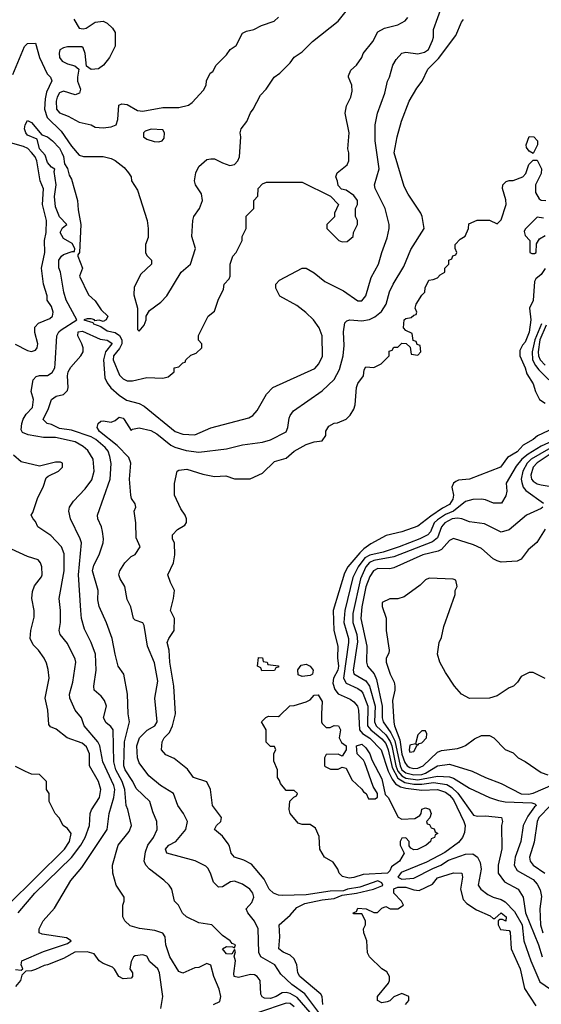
# Model space of a CAD drawing. Header units: inches. Extents: x 2348341 to 2479810, y 460419 to 613669.
# Tile 392 of 656: x 2374451 to 2377071, y 581511 to 586459. Entities that reach past the tile are written whole.
import ezdxf

# ---------------------------------------------------------------- set-up
doc = ezdxf.new("R2010")
doc.units = ezdxf.units.IN
doc.header["$MEASUREMENT"] = 0
doc.layers.add('C3578', color=7, linetype='Continuous')

msp = doc.modelspace()

# ---------------------------------------------------------------- linework, layer by layer
at = {"layer": 'C3578', "color": 2}
for points, elevation in [([(2374415.6, 586184.4), (2374474.8, 586325.2), (2374490, 586338.8), (2374530, 586342), (2374550.4, 586270), (2374587.9, 586187.9), (2374604.7, 586170), (2374612, 586152), (2374585.2, 586094.8), (2374578.3, 586061.7), (2374575.2, 586010), (2374588.3, 585968.3), (2374658.6, 585898.6), (2374710, 585823.8), (2374750, 585778), (2374771.1, 585771.1), (2374870, 585771.3), (2374910, 585761), (2374930, 585751), (2374975.9, 585715.9), (2374998, 585690), (2375011.3, 585670), (2375012, 585650), (2375042.8, 585602.8), (2375090.8, 585450), (2375096, 585410), (2375096, 585364), (2375082, 585330), (2375082, 585290), (2375090, 585274), (2375112, 585250), (2375112, 585230), (2375059.6, 585180.4), (2375025.4, 585114.6), (2375023.6, 585076.4), (2375042, 585010), (2375042, 584902), (2375050, 584894), (2375075.3, 584924.7), (2375086, 584950), (2375086, 584970), (2375102, 584998), (2375160.2, 585039.8), (2375190, 585071.3), (2375262, 585190), (2375308.7, 585230), (2375333.2, 585310), (2375315.3, 585370), (2375321.2, 585450), (2375325.2, 585470), (2375354, 585510), (2375369.2, 585550), (2375364.7, 585584.7), (2375333.2, 585630), (2375329.4, 585650), (2375335.1, 585690), (2375350, 585721), (2375390, 585756), (2375410, 585760.7), (2375430, 585760.7), (2375470, 585739.1), (2375506.4, 585726.4), (2375530, 585730.7), (2375546.6, 585750), (2375554.5, 585770), (2375562, 585870), (2375559, 585890), (2375564, 585910), (2375592.1, 585947.9), (2375609.5, 585990.5), (2375624, 586010), (2375660.2, 586079.8), (2375688.7, 586110), (2375729.3, 586170.7), (2375758, 586190), (2375810, 586242), (2375829.3, 586270.7), (2375870, 586298), (2375922, 586350), (2376050, 586451.3), (2376098, 586510)], 94), ([(2375909.1, 581469.1), (2375845, 581545), (2375810, 581564.8), (2375790, 581569.8), (2375770, 581568.3), (2375739.1, 581550), (2375710, 581540.4), (2375681.1, 581541.1), (2375668.2, 581548.2), (2375662, 581562), (2375658, 581630), (2375644, 581650), (2375630, 581659.3), (2375610, 581660.9), (2375550, 581646), (2375528.7, 581650), (2375525.6, 581665.6), (2375535.1, 581730), (2375527.3, 581752.7), (2375535.3, 581775.3), (2375530, 581786), (2375516.9, 581763.1), (2375490, 581764.5), (2375469.6, 581790), (2375490, 581802), (2375519.8, 581799.8), (2375530, 581794), (2375534, 581810), (2375517.2, 581817.2), (2375508.7, 581830), (2375470, 581856), (2375415.3, 581910), (2375350, 581921.2), (2375288, 581950), (2375269.1, 581969.1), (2375248.9, 582008.9), (2375228.7, 582030), (2375215.3, 582090), (2375202, 582110), (2375175.5, 582135.5), (2375102, 582190), (2375084, 582210), (2375076, 582230), (2375082.5, 582277.5), (2375095.1, 582310), (2375122.7, 582350), (2375141.2, 582390), (2375139.3, 582430), (2375118.9, 582478.9), (2375104.5, 582530), (2375035.4, 582595.4), (2375019.7, 582630), (2374979.7, 582690), (2374974, 582710), (2374977.3, 582830), (2375002, 582930), (2374996, 582970), (2374992.3, 583070), (2374974, 583170), (2374946, 583210), (2374929.5, 583270), (2374915.1, 583350), (2374887.3, 583427.3), (2374849.5, 583510), (2374843.3, 583543.3), (2374844.2, 583590), (2374816.9, 583690), (2374822.3, 583717.7), (2374849.4, 583770), (2374869.4, 583830), (2374872.3, 583850), (2374866.8, 583886.8), (2374861.2, 583910), (2374842.7, 583950), (2374841.2, 583970), (2374904.5, 584150), (2374909.5, 584229.5), (2374904.1, 584264.1), (2374894.5, 584290), (2374880.7, 584310), (2374833.3, 584350), (2374810, 584363.5), (2374710, 584396.9), (2374650, 584405.1), (2374610, 584424.5), (2374588, 584430), (2374569.2, 584450), (2374595.1, 584504.9), (2374610, 584550.7), (2374633.1, 584566.9), (2374670, 584576.4), (2374690, 584596), (2374694, 584610), (2374691, 584670), (2374694.3, 584690), (2374706.7, 584713.3), (2374757.2, 584770), (2374769.2, 584790), (2374769.2, 584810), (2374762.7, 584830), (2374742, 584870), (2374744.5, 584890), (2374766.2, 584893.8), (2374854.3, 584854.3), (2374890, 584848.2), (2374912.9, 584832.9), (2374914, 584830), (2374881.1, 584790), (2374871.3, 584750), (2374878.7, 584658.7), (2374890, 584633.4), (2374909.2, 584609.2), (2374950, 584572.7), (2374987.8, 584547.8), (2375050, 584530.5), (2375076.5, 584516.5), (2375230.8, 584390), (2375270, 584376.4), (2375330, 584373.4), (2375410, 584407.7), (2375602.5, 584457.5), (2375621.2, 584470), (2375644.1, 584495.9), (2375690, 584578), (2375722, 584610), (2375933.8, 584706.2), (2375954, 584730), (2375971.9, 584768.1), (2375969.3, 584870), (2375955.1, 584910), (2375926, 584950), (2375887.5, 584987.5), (2375842.5, 585022.5), (2375758, 585070), (2375738, 585110), (2375738, 585130), (2375755.3, 585150), (2375870, 585211.3), (2375890, 585211), (2375930, 585186.8), (2375984.1, 585144.1), (2376076.7, 585096.7), (2376150, 585046.8), (2376170, 585046), (2376190, 585072), (2376216.6, 585163.4), (2376252.3, 585230), (2376269.4, 585290), (2376297.5, 585362.5), (2376306.6, 585410), (2376306, 585430), (2376286, 585510), (2376237.2, 585610), (2376233.2, 585630), (2376256, 585710), (2376237.2, 585850), (2376237.2, 585930), (2376248.9, 585988.9), (2376285.2, 586090), (2376299, 586150), (2376309.1, 586170.9), (2376325.2, 586230), (2376341.5, 586258.5), (2376370, 586291), (2376390, 586296), (2376450, 586287.3), (2376484.1, 586295.9), (2376504, 586310), (2376524.7, 586355.3), (2376529.3, 586370.7), (2376529.7, 586409.7), (2376573.2, 586530)], 86), ([(2375424, 581510), (2375455.3, 581524.7), (2375461.2, 581550), (2375452.7, 581587.3), (2375426, 581650), (2375410, 581708), (2375390, 581715.3), (2375350, 581695.3), (2375330, 581694), (2375270, 581668), (2375250, 581675.3), (2375204.5, 581750), (2375185.2, 581810), (2375180.9, 581850), (2375170, 581869), (2375130, 581881.6), (2375052.1, 581892.1), (2375005.6, 581905.6), (2374978, 581930), (2374968, 581950), (2374968.7, 582010), (2374975.3, 582030), (2374975.3, 582050), (2374935.3, 582110), (2374919, 582170), (2374917.2, 582210), (2374946, 582310), (2375000.1, 582379.9), (2375012.7, 582410), (2374994.5, 582490), (2374986, 582510), (2374978.5, 582590), (2374964.8, 582630), (2374934, 582690), (2374923.1, 582730), (2374919.5, 582890), (2374907.7, 582907.7), (2374884.9, 582924.9), (2374872.3, 582950), (2374886, 583010), (2374877, 583037), (2374860.1, 583060.1), (2374825.2, 583090), (2374823.7, 583110), (2374834.5, 583190), (2374831.8, 583270), (2374809.6, 583329.6), (2374776.6, 583396.6), (2374760.9, 583450), (2374757, 583490), (2374746, 583670), (2374760.9, 583830), (2374755.1, 583850), (2374705.2, 583950), (2374697.2, 583990), (2374701.2, 584010), (2374720.1, 584039.9), (2374779.1, 584100.9), (2374812.8, 584147.2), (2374825.1, 584190), (2374820.5, 584250), (2374793.6, 584293.6), (2374770, 584314.5), (2374730, 584338), (2374630, 584359.7), (2374570, 584359.7), (2374493.1, 584373.1), (2374464.8, 584384.8), (2374457.2, 584397.2), (2374460.5, 584430), (2374468.2, 584451.8), (2374483.8, 584476.2), (2374515.1, 584510), (2374519.3, 584550), (2374508, 584590), (2374518, 584650), (2374534, 584666), (2374549.5, 584670.5), (2374590, 584670.7), (2374614.2, 584685.8), (2374626.6, 584710), (2374629.5, 584730), (2374637, 584870), (2374647, 584890), (2374659.5, 584900.5), (2374738, 584950), (2374683.7, 585050), (2374672.7, 585090), (2374656, 585190), (2374647.2, 585212.8), (2374647.6, 585250), (2374661.2, 585270), (2374670, 585278.8), (2374714, 585294), (2374726, 585294), (2374728, 585310), (2374714.6, 585334.6), (2374670, 585359), (2374654, 585390), (2374666.3, 585413.7), (2374688, 585430), (2374650, 585469), (2374630, 585518), (2374626, 585570), (2374633.2, 585630), (2374623.1, 585696.9), (2374627.3, 585707.3), (2374610, 585718), (2374590, 585742), (2374578.4, 585778.4), (2374549.6, 585810), (2374538, 585858), (2374490, 585879), (2374481.2, 585890), (2374475.3, 585910), (2374478, 585930), (2374490, 585952), (2374510, 585942), (2374561, 585881), (2374590, 585870.7), (2374614.8, 585850), (2374650, 585814), (2374662.8, 585790), (2374670, 585772), (2374675.2, 585735.2), (2374690, 585711), (2374698.5, 585678.5), (2374710, 585658), (2374741.6, 585550), (2374743.5, 585503.5), (2374758, 585430), (2374750.8, 585290), (2374742, 585278), (2374742, 585270), (2374766, 585210), (2374751.3, 585170), (2374796.1, 585076.1), (2374830, 585046.8), (2374860.5, 585000.5), (2374893.4, 584970), (2374884.7, 584950), (2374870, 584942.7), (2374850, 584949), (2374826, 584946), (2374828, 584950), (2374810, 584956), (2374790, 584956), (2374772, 584950), (2374818, 584938), (2374822, 584930), (2374857.6, 584917.6), (2374890, 584895.5), (2374930, 584886.7), (2374952.5, 584872.5), (2374963.5, 584850), (2374963.5, 584830), (2374952.5, 584807.5), (2374921.7, 584770), (2374919.5, 584750), (2374952.8, 584672.8), (2374970, 584654.8), (2374990, 584644.9), (2375016.5, 584643.5), (2375090, 584661), (2375170, 584658), (2375196.4, 584663.6), (2375226, 584690), (2375226, 584710), (2375250, 584714), (2375270, 584734), (2375282, 584738), (2375286, 584750), (2375310, 584774), (2375336.4, 584783.6), (2375366, 584810), (2375366, 584830), (2375348.4, 584848.4), (2375348.4, 584871.6), (2375398, 584970), (2375430, 584994), (2375448, 585050), (2375474.6, 585105.4), (2375478, 585130), (2375503.1, 585156.9), (2375508.7, 585170), (2375508.7, 585230), (2375522, 585270), (2375538, 585290), (2375568, 585350), (2375568, 585370), (2375588, 585410), (2375588.4, 585471.6), (2375626, 585510), (2375626, 585550), (2375647.3, 585572.7), (2375648.4, 585611.6), (2375670, 585634), (2375690, 585642), (2375870, 585642), (2376011.6, 585571.6), (2376052, 585530), (2376032.7, 585487.3), (2376031.6, 585468.4), (2375994, 585430), (2375994, 585410), (2376054, 585350), (2376070, 585342), (2376095.3, 585344.7), (2376126, 585370), (2376128, 585390), (2376148, 585430), (2376148, 585450), (2376138, 585470), (2376138, 585510), (2376148, 585530), (2376148, 585550), (2376130, 585575.3), (2376090, 585602), (2376068, 585608), (2376050, 585626), (2376047.3, 585647.3), (2376038, 585670), (2376046, 585690), (2376095.3, 585730), (2376104, 585750), (2376104, 585790), (2376099, 585810), (2376105.2, 585890), (2376085.2, 585990), (2376092.9, 586027.1), (2376114, 586070), (2376120.2, 586099.8), (2376119, 586130), (2376102, 586170), (2376103.1, 586176.9), (2376114.6, 586205.4), (2376142, 586230), (2376168.7, 586270), (2376175.3, 586290), (2376225.2, 586350), (2376250, 586398), (2376282.9, 586417.1), (2376350, 586434), (2376386.8, 586453.2), (2376401.2, 586470)], 90), ([(2374722, 586462), (2374750, 586417.3), (2374770, 586413.4), (2374783.7, 586416.3), (2374830, 586446), (2374870, 586452), (2374890, 586442), (2374916.9, 586416.9), (2374930, 586394), (2374930, 586326), (2374902, 586270), (2374871.3, 586230), (2374847.1, 586212.9), (2374809.6, 586209.6), (2374785.6, 586225.6), (2374779.3, 586290), (2374770, 586318), (2374762, 586322), (2374690, 586322), (2374670, 586318), (2374653, 586307), (2374648.4, 586291.6), (2374650.4, 586270), (2374663.8, 586250), (2374690, 586237.4), (2374727.3, 586227.3), (2374747.7, 586210), (2374740.4, 586170), (2374741.6, 586150), (2374756.3, 586110), (2374750.5, 586089.5), (2374730, 586081.2), (2374670, 586100.5), (2374650, 586091.6), (2374638.4, 586070), (2374634.4, 586050), (2374635.5, 586010), (2374650, 585990.7), (2374694.9, 585974.9), (2374750, 585944), (2374810, 585930.8), (2374830, 585918.8), (2374870, 585916.3), (2374910, 585920.7), (2374935.3, 585930), (2374943.1, 585956.9), (2374949, 586030), (2374964.1, 586035.9), (2374990, 586033), (2375043, 586003), (2375070, 585998.8), (2375170, 586018), (2375250, 586018), (2375298, 586030), (2375316.5, 586043.5), (2375374.6, 586105.4), (2375388, 586130), (2375388.4, 586151.6), (2375408, 586190), (2375420.4, 586199.6), (2375438, 586230), (2375490, 586282), (2375508, 586310), (2375538, 586330), (2375569.1, 586390.9), (2375590, 586402), (2375626, 586410), (2375666, 586430), (2375728.9, 586451.1), (2375750, 586472)], 98), ([(2375952.8, 581470), (2375883.2, 581563.2), (2375817.6, 581610), (2375762.7, 581662.7), (2375732.3, 581710), (2375662.7, 581750), (2375652, 581772), (2375647.8, 581890), (2375630, 581929.3), (2375597.2, 581970), (2375589, 581990), (2375616.9, 582023.1), (2375627, 582050), (2375622, 582070), (2375606, 582090), (2375570, 582114.5), (2375530, 582129.3), (2375510, 582126), (2375470, 582101.2), (2375450, 582099), (2375424.1, 582124.1), (2375409, 582170), (2375396, 582196), (2375385.6, 582205.6), (2375332.1, 582232.1), (2375189.3, 582270), (2375183.7, 582290), (2375190, 582298.8), (2375199.3, 582310), (2375235.1, 582330), (2375286, 582390), (2375293.2, 582430), (2375273.2, 582470), (2375245.2, 582510), (2375222.7, 582570), (2375157.2, 582610), (2375098.9, 582658.9), (2375050, 582724), (2375042, 582750), (2375039.3, 582810), (2375052.7, 582850), (2375091.2, 582888.8), (2375129.6, 582910.4), (2375140.7, 582930), (2375129.3, 583050), (2375144.5, 583135.5), (2375127.7, 583227.7), (2375093.2, 583310), (2375075.5, 583415.5), (2375068.9, 583428.9), (2375030, 583442), (2375022, 583450), (2375009.1, 583509.1), (2374990, 583546), (2374979, 583610), (2374955.3, 583650), (2374949.2, 583670), (2374954, 583690), (2374979, 583730), (2375010, 583761), (2375030, 583772), (2375055.3, 583810), (2375035.3, 583855.3), (2375034, 583930), (2375025.2, 583990), (2375033.2, 584010), (2375030, 584026), (2375012.9, 584052.9), (2375009.3, 584069.3), (2375001.6, 584150), (2375009.6, 584230), (2374998.3, 584258.3), (2374940.1, 584320.1), (2374852.3, 584390), (2374839.3, 584410), (2374844, 584430), (2374858, 584442), (2374870, 584444), (2374910, 584436), (2374930, 584444.7), (2374950, 584461), (2374970, 584456), (2374976, 584450), (2375010, 584394), (2375018, 584402), (2375050, 584407.3), (2375110, 584394.9), (2375138.7, 584378.7), (2375210, 584321.6), (2375230, 584310.4), (2375286.3, 584293.7), (2375350, 584285.5), (2375490, 584302.8), (2375570, 584322.8), (2375670, 584336.3), (2375710, 584348.2), (2375790, 584388), (2375798.4, 584410), (2375804.1, 584455.9), (2375809.5, 584470.5), (2375826.8, 584493.2), (2375970, 584594.8), (2376029.6, 584650.4), (2376058, 584702), (2376076, 584770), (2376081.2, 584821.2), (2376077.2, 584890), (2376084.7, 584935.3), (2376094, 584946), (2376109.2, 584950.8), (2376170, 584946), (2376207.7, 584952.3), (2376234.9, 584965.1), (2376267.9, 584992.1), (2376292.3, 585030), (2376307.7, 585092.3), (2376326, 585130), (2376381.2, 585218.8), (2376415.9, 585304.1), (2376482, 585410), (2376473.2, 585470), (2376466.3, 585486.3), (2376402.4, 585582.4), (2376381.7, 585621.7), (2376331.8, 585790), (2376347.3, 585870), (2376369.3, 585949.3), (2376407, 586050), (2376444.9, 586115.1), (2376472.7, 586150), (2376501.2, 586210), (2376555.2, 586264.8), (2376641, 586379), (2376670, 586446), (2376680.1, 586459.9)], 82), ([(2374427.9, 584827.9), (2374490, 584796), (2374510, 584791.3), (2374530, 584798), (2374539, 584810), (2374541.2, 584830), (2374526.6, 584886.6), (2374526.6, 584913.4), (2374545.6, 584934.4), (2374602, 584958), (2374615.3, 584970), (2374619, 584990), (2374610, 585018), (2374589, 585050), (2374589, 585071), (2374569.5, 585130), (2374559.5, 585210), (2374576.2, 585290), (2374575.1, 585350), (2374583.7, 585390), (2374585.1, 585450), (2374565.6, 585530), (2374569.6, 585609.6), (2374554, 585650), (2374537.1, 585750), (2374527.9, 585770), (2374510, 585792.1), (2374491.1, 585811.1), (2374470, 585821.8), (2374370, 585849.6)], 94), ([(2375974.3, 581510), (2375969.7, 581549.7), (2375962.7, 581562.7), (2375858.4, 581650), (2375847.3, 581670), (2375842.9, 581710), (2375830, 581739.3), (2375810, 581758.4), (2375773.8, 581773.8), (2375753.2, 581790), (2375757, 581850), (2375754, 581910), (2375810, 581959.1), (2375843.1, 581996.9), (2375882.8, 582017.2), (2375970, 582036.4), (2376030, 582042.7), (2376070, 582059.3), (2376142, 582070), (2376228.7, 582090), (2376270, 582105.7), (2376274.3, 582110), (2376270, 582121.2), (2376250, 582130.8), (2376159.6, 582100.4), (2376098, 582090), (2376078, 582082), (2376010, 582078.9), (2375890, 582060.7), (2375770, 582057.6), (2375750, 582059.6), (2375725.2, 582070), (2375704.5, 582090), (2375679.1, 582139.1), (2375614.8, 582214.8), (2375576.2, 582236.2), (2375529.2, 582250), (2375512.7, 582270), (2375505.4, 582305.4), (2375497.6, 582317.6), (2375470, 582355.3), (2375430, 582388.7), (2375439, 582410), (2375461.2, 582430), (2375464.5, 582450), (2375419.5, 582510), (2375409.2, 582590), (2375390, 582628.7), (2375324, 582650), (2375292.9, 582692.9), (2375226, 582746), (2375184.4, 582764.4), (2375163.7, 582790), (2375166, 582830), (2375177.2, 582850), (2375203.6, 582876.4), (2375218, 582910), (2375234, 582970), (2375224.5, 583110), (2375205.6, 583230), (2375201.3, 583290), (2375191.8, 583330), (2375199.5, 583350), (2375226, 583390), (2375228.7, 583450), (2375209, 583490), (2375224, 583550), (2375228.7, 583590), (2375208.7, 583630), (2375195.3, 583670), (2375224, 583730), (2375229.2, 583770), (2375228.7, 583828.7), (2375218, 583850), (2375218, 583870), (2375243.1, 583896.9), (2375280.4, 583919.6), (2375288.4, 583931.6), (2375288.7, 583950), (2375282, 583970), (2375260.2, 584000.2), (2375228, 584070), (2375228.9, 584128.9), (2375242, 584190), (2375250, 584196), (2375290, 584201), (2375370, 584176), (2375430, 584162.8), (2375486.4, 584166.4), (2375530, 584151), (2375608.4, 584151.6), (2375670, 584181), (2375730, 584239.1), (2375790, 584256), (2375829.6, 584290.4), (2375890, 584324.7), (2375930, 584338), (2375970, 584342), (2375988, 584370), (2375988.4, 584391.6), (2376003.1, 584416.9), (2376030, 584432), (2376047.3, 584432.7), (2376090, 584452), (2376110, 584472), (2376130, 584502), (2376136.5, 584523.5), (2376142.7, 584610), (2376150, 584631.3), (2376178, 584670), (2376180.4, 584699.6), (2376190, 584714), (2376230, 584712), (2376266, 584730), (2376306, 584770), (2376307.3, 584792.7), (2376322, 584798), (2376330, 584814), (2376350, 584814), (2376370, 584834), (2376392.7, 584832.7), (2376412.7, 584812.7), (2376418, 584778), (2376450, 584774), (2376466, 584790), (2376462, 584822), (2376447.3, 584827.3), (2376442, 584842), (2376427.3, 584847.3), (2376422, 584882), (2376390, 584898), (2376378, 584910), (2376382, 584950), (2376390, 584958), (2376418, 584962), (2376430, 584974), (2376442, 584978), (2376446, 584990), (2376438, 585010), (2376442, 585030), (2376470, 585074), (2376486, 585090), (2376488.4, 585111.6), (2376506, 585150), (2376527.3, 585152.7), (2376550, 585162), (2376563.1, 585176.9), (2376586, 585190), (2376586, 585210), (2376606, 585230), (2376606, 585250), (2376622, 585258), (2376627.3, 585272.7), (2376642, 585278), (2376646, 585290), (2376638, 585310), (2376638, 585330), (2376663.1, 585356.9), (2376688.4, 585371.6), (2376706, 585410), (2376707.3, 585432.7), (2376748.9, 585451.1), (2376790, 585452), (2376811.6, 585451.6), (2376850, 585434), (2376870, 585454), (2376894, 585530), (2376893.6, 585553.6), (2376875.3, 585610), (2376878, 585630), (2376894.6, 585645.4), (2376910, 585651.3), (2376930, 585651.3), (2376978, 585670), (2376993.6, 585686.4), (2377009.2, 585730.8), (2377030, 585754), (2377050, 585754), (2377071.3, 585710), (2377070, 585686), (2377042, 585630), (2377042, 585590), (2377059.6, 585559.6), (2377070, 585552), (2377094, 585550)], 78), ([(2377082, 585462), (2377050, 585466), (2376990, 585406), (2376985.4, 585394.6), (2376990, 585374), (2377014, 585350), (2377014, 585290), (2377023.6, 585283.6), (2377036.4, 585283.6), (2377046, 585290), (2377047.3, 585332.7), (2377062, 585358), (2377090, 585374)], 78), ([(2377090, 585208), (2377070, 585178), (2377043.5, 585156.5), (2377037.3, 585142.7), (2377030, 585048), (2377011.3, 585010), (2377018, 584950), (2377010, 584888), (2376990, 584839), (2376975.9, 584824.1), (2376963.5, 584796.5), (2376962.8, 584770), (2376990.4, 584710), (2376998.8, 584678.8), (2377030.8, 584630), (2377042, 584590), (2377062, 584550), (2377090, 584532)], 78), ([(2377072.8, 584930), (2377038.7, 584850), (2377025.2, 584790), (2377027.2, 584750), (2377041.2, 584721.2), (2377059, 584699), (2377109.2, 584649.2)], 82), ([(2377095.6, 584924.4), (2377064.2, 584850), (2377055.9, 584790), (2377056.6, 584770), (2377064.5, 584750), (2377090, 584723.2)], 86), ([(2377133.4, 584406.6), (2377052.5, 584367.5), (2377030, 584349.4), (2376979.1, 584320.9), (2376950, 584287.6), (2376901.1, 584258.9), (2376866, 584210), (2376710, 584149.4), (2376654.4, 584145.6), (2376641.4, 584138.6), (2376630.7, 584129.3), (2376621, 584110), (2376630.7, 584070), (2376626, 584050), (2376610, 584023), (2376575, 584005), (2376515.4, 583964.6), (2376450, 583913.6), (2376370, 583885.6), (2376292.3, 583867.7), (2376215.3, 583824.7), (2376179.3, 583800.7), (2376159.5, 583780.5), (2376099.5, 583710), (2376082.4, 583677.6), (2376026, 583490), (2376028.9, 583390), (2376049.1, 583310), (2376047.3, 583252.7), (2376052.5, 583210), (2376049.1, 583190), (2376027.7, 583150), (2376024.4, 583124.4), (2376033.3, 583093.3), (2376050, 583070.7), (2376110, 583044.9), (2376130, 583030.5), (2376147.7, 583010), (2376153.4, 582990), (2376157.7, 582890), (2376172.6, 582872.6), (2376210, 582848.9), (2376267.2, 582790), (2376302.5, 582682.5), (2376321.7, 582641.7), (2376339, 582619), (2376364.1, 582604.1), (2376390, 582597.4), (2376470, 582587.7), (2376550, 582590.2), (2376590, 582576.9), (2376610, 582562.4), (2376630, 582538.4), (2376682.6, 582430), (2376688.7, 582410), (2376685.7, 582374.3), (2376674.9, 582350), (2376655.1, 582324.9), (2376585.9, 582274.1), (2376495.1, 582224.9), (2376367.3, 582172.7), (2376350.4, 582150), (2376370, 582139.1), (2376430, 582144.9), (2376526, 582194), (2376566.6, 582210), (2376604.8, 582235.2), (2376690, 582265.7), (2376726.7, 582266.7), (2376750, 582250.8), (2376763.1, 582223.1), (2376768.5, 582190), (2376753.4, 582110), (2376766.8, 582090), (2376802, 582062), (2376828.9, 582048.9), (2376870, 582037.4), (2376890, 582025.2), (2376936.6, 581976.6), (2376974.2, 581910), (2376983.7, 581830), (2377018.9, 581730), (2377064.3, 581624.3), (2377170, 581550.7)], 78), ([(2377162, 584358), (2377070, 584316.5), (2377004.2, 584275.8), (2376973.8, 584250), (2376944.3, 584215.7), (2376894.8, 584130), (2376897.3, 584090), (2376893.4, 584066.6), (2376870.6, 584029.4), (2376830.6, 584029.4), (2376790, 584046.6), (2376770, 584049.5), (2376727.2, 584047.2), (2376690, 584037.4), (2376630.4, 583990), (2376590, 583973), (2376550, 583945.6), (2376533.6, 583930), (2376514.2, 583885.8), (2376500.5, 583870), (2376460.7, 583850), (2376357.3, 583810), (2376276.9, 583783.1), (2376210, 583768.2), (2376185.2, 583754.8), (2376151.1, 583710), (2376124.4, 583655.6), (2376083.6, 583490), (2376078.3, 583430), (2376102, 583350), (2376103.1, 583330), (2376076.9, 583150), (2376090, 583125.3), (2376150, 583098.7), (2376166.7, 583086.7), (2376174.6, 583074.6), (2376200.2, 583010), (2376198.5, 582910), (2376214, 582890), (2376270, 582845.8), (2376290, 582821.7), (2376301.7, 582790), (2376321.6, 582701.6), (2376350, 582647.7), (2376386, 582626), (2376430, 582617.9), (2376470, 582617.2), (2376530, 582625.1), (2376595.9, 582615.9), (2376621.2, 582601.2), (2376651.6, 582571.6), (2376730, 582462), (2376750, 582456.3), (2376790, 582458.4), (2376871.3, 582450), (2376876, 582430), (2376870.8, 582410), (2376873, 582293), (2376854.9, 582210), (2376854, 582170), (2376886.6, 582126.6), (2376954.8, 582090), (2376980.7, 582050), (2376992.4, 581970), (2377056.5, 581810), (2377074.6, 581750)], 82), ([(2377150, 584326.1), (2377019.6, 584250), (2377000.7, 584230), (2376978.6, 584190), (2376970.2, 584150.2), (2376973.3, 584133.3), (2376980.3, 584110), (2376992.7, 584092.7), (2377082.8, 584030)], 86), ([(2377150, 584298.6), (2377050, 584232.9), (2377030.3, 584210), (2377018, 584170), (2377021.3, 584150), (2377030, 584139.3), (2377050, 584127), (2377070, 584121.3), (2377170, 584104.9)], 90), ([(2374430, 581686), (2374458, 581682), (2374466, 581690), (2374458, 581710), (2374462, 581730), (2374570, 581776.4), (2374690, 581816), (2374708.7, 581830), (2374685.6, 581845.6), (2374563.7, 581863.7), (2374548, 581870), (2374548.7, 581890), (2374568.7, 581930), (2374625.6, 581994.4), (2374707.6, 582132.4), (2374762, 582198), (2374889.4, 582390), (2374900.9, 582470), (2374923, 582550), (2374928.2, 582590), (2374924, 582610), (2374868.4, 582730), (2374852.6, 582810), (2374843.1, 582830), (2374775.1, 582910), (2374761.2, 582950), (2374729.2, 582990), (2374702.7, 583050), (2374700.9, 583070), (2374718, 583130), (2374732.3, 583230), (2374730, 583246), (2374690, 583324), (2374654, 583370), (2374649, 583390), (2374656, 583430), (2374656, 583490), (2374649.2, 583550), (2374674.7, 583690), (2374674.5, 583774.5), (2374660.9, 583810), (2374607.7, 583867.7), (2374541.2, 583910), (2374530, 583938), (2374518, 583950), (2374508.7, 583970), (2374517.2, 583982.8), (2374542.5, 584057.5), (2374569.2, 584110), (2374584, 584156), (2374594, 584166), (2374646, 584190), (2374666, 584210), (2374666, 584230), (2374655.3, 584235.3), (2374630, 584235.3), (2374550, 584215.3), (2374458, 584238), (2374419, 584270)], 94), ([(2377078.8, 584010), (2377070, 584002.7), (2376996, 583970), (2376910, 583895.3), (2376870, 583884), (2376786.3, 583926.3), (2376710, 583936), (2376671.5, 583951.5), (2376650, 583954), (2376622.8, 583950), (2376587, 583930), (2376570.2, 583909.8), (2376550, 583855.1), (2376524.3, 583835.7), (2376330, 583760.3), (2376230, 583741.5), (2376207.9, 583732.1), (2376190.2, 583710), (2376162.6, 583650), (2376124.8, 583475.2), (2376124.9, 583430), (2376143.8, 583370), (2376148.1, 583331.9), (2376126.3, 583190), (2376130, 583171.3), (2376190, 583136.5), (2376207.9, 583110), (2376237.1, 583010), (2376233.2, 582930), (2376241.8, 582910), (2376290, 582866), (2376311.7, 582831.7), (2376320.1, 582810), (2376339.6, 582710), (2376350, 582683.2), (2376370, 582658.4), (2376390, 582647.8), (2376450, 582639), (2376550, 582658.2), (2376610, 582654.9), (2376630, 582647.2), (2376710, 582597.1), (2376810.3, 582550.3), (2376855.3, 582535.3), (2376890, 582528.8), (2377023.8, 582523.8), (2377038.8, 582518.8), (2377046.8, 582510), (2377037, 582503), (2377003.2, 582456.8), (2376980.4, 582410), (2376968.4, 582330), (2376939.5, 582250), (2376934.9, 582210), (2376950, 582183), (2377030, 582138), (2377050, 582114), (2377065.5, 582085.5), (2377072, 582052), (2377064.2, 581990), (2377066.5, 581910), (2377078.3, 581870)], 86), ([(2377090, 583899), (2377047.9, 583832.1), (2377005.2, 583794.8), (2376970, 583748), (2376950, 583738), (2376870, 583733.2), (2376850, 583739.3), (2376830, 583749.4), (2376770, 583802), (2376730, 583820.7), (2376630, 583852.3), (2376610, 583841.2), (2376570, 583796), (2376552.5, 583787.5), (2376476, 583770), (2376330, 583703.7), (2376310, 583699.5), (2376250, 583701.6), (2376228.8, 583690), (2376210, 583660.9), (2376190.2, 583609.8), (2376169.1, 583509.1), (2376164.9, 583450), (2376194, 583310), (2376192.2, 583230), (2376198, 583210), (2376231.5, 583171.5), (2376243.4, 583143.4), (2376271.2, 583010), (2376271.4, 582950), (2376276.1, 582930), (2376314.7, 582874.7), (2376335.1, 582835.1), (2376361.6, 582710), (2376370.2, 582690), (2376390, 582673.5), (2376430, 582664.3), (2376470, 582666), (2376490, 582672.1), (2376550, 582708.9), (2376610, 582717), (2376723.4, 582683.4), (2376790, 582650.6), (2376870, 582620.5), (2376970, 582569.1), (2377007.1, 582567.1), (2377030, 582571.7), (2377130, 582615.8)], 90), ([(2374443.7, 581970), (2374527, 582070), (2374710.8, 582249.2), (2374756.9, 582310), (2374779.6, 582350), (2374800.7, 582410), (2374804.5, 582470), (2374811.3, 582488.7), (2374851.6, 582550), (2374858.4, 582590), (2374846.6, 582630), (2374802, 582710), (2374800.7, 582770), (2374785.4, 582805.4), (2374763.6, 582823.6), (2374689.7, 582849.7), (2374633.1, 582893.1), (2374604.8, 582904.8), (2374596.5, 582916.5), (2374592.7, 582990), (2374578, 583050), (2374599.3, 583150), (2374592.9, 583192.9), (2374585.6, 583225.6), (2374573.2, 583250), (2374545.2, 583290), (2374517.5, 583317.5), (2374502.7, 583350), (2374506, 583390), (2374524.1, 583455.9), (2374523.7, 583490), (2374512, 583550), (2374514.2, 583585.8), (2374525.4, 583614.6), (2374560.2, 583659.8), (2374564, 583670), (2374562, 583710), (2374555.3, 583730), (2374544, 583744), (2374490, 583761.2), (2374410, 583799)], 98), ([(2377090, 583148), (2377030, 583178), (2377010, 583178), (2376970, 583158), (2376952, 583130), (2376930.9, 583109.1), (2376910, 583102), (2376850, 583062), (2376810, 583048.7), (2376710, 583048), (2376669.3, 583069.3), (2376635.3, 583110), (2376590, 583178), (2376562, 583230), (2376549, 583270), (2376558, 583330), (2376570, 583354), (2376582, 583410), (2376638, 583570), (2376638, 583590), (2376648, 583610), (2376642, 583642), (2376628, 583648), (2376507.5, 583652.5), (2376490, 583644), (2376462.5, 583617.5), (2376381.4, 583558.6), (2376350, 583548.7), (2376310, 583548.7), (2376272, 583530), (2376272, 583510), (2376290.9, 583450.9), (2376291, 583390), (2376306, 583290), (2376304.7, 583275.3), (2376292, 583250), (2376292, 583230), (2376311, 583170), (2376331, 583130), (2376334.8, 583110), (2376334.8, 583090), (2376323, 583037), (2376330.4, 582929.6), (2376333.7, 582910), (2376360.8, 582840.8), (2376370, 582768.2), (2376386, 582726), (2376397, 582710), (2376410, 582700.8), (2376430, 582695.8), (2376450, 582697.7), (2376477.6, 582710), (2376550, 582778.4), (2376570, 582786.4), (2376650, 582797.3), (2376674.8, 582805.2), (2376690, 582811), (2376734.6, 582845.4), (2376770, 582862), (2376810, 582862), (2376832, 582850), (2376890, 582792), (2376930, 582774), (2376954, 582750), (2376990, 582732), (2377070, 582676), (2377103.4, 582663.4)], 94), ([(2374391.3, 582010), (2374675.1, 582290), (2374701.3, 582330), (2374709.3, 582369.3), (2374690, 582394), (2374668.7, 582410), (2374648.9, 582448.9), (2374629.1, 582469.1), (2374598, 582530), (2374598, 582570), (2374586, 582590), (2374586, 582630), (2374550, 582666), (2374510, 582668), (2374480.4, 582680.4), (2374430, 582706)], 102), ([(2377117.7, 582510), (2377058, 582450), (2377050.3, 582430), (2377034.4, 582325.6), (2377012.4, 582250), (2377014.9, 582230), (2377030.3, 582210.3), (2377088.4, 582170)], 90), ([(2376388, 581510), (2376406, 581530), (2376406, 581550), (2376370, 581566), (2376330, 581548), (2376310, 581528), (2376296.9, 581523.1), (2376270, 581519), (2376248.7, 581530), (2376248.7, 581550), (2376303.1, 581616.9), (2376308.7, 581630), (2376308.7, 581650), (2376294.6, 581674.6), (2376269.3, 581689.3), (2376208, 581750), (2376198, 581770), (2376194, 581830), (2376179, 581870), (2376178, 581890), (2376188, 581910), (2376188, 581930), (2376170, 581966), (2376130, 581966), (2376126, 581970), (2376142, 581978), (2376150, 581994), (2376191.1, 581991.1), (2376230, 581972), (2376247.3, 581972.7), (2376270, 581994), (2376290, 582002), (2376311.6, 581991.6), (2376350, 581991.3), (2376378, 582010), (2376368.7, 582030), (2376329.4, 582069.4), (2376330, 582090.5), (2376350, 582099.5), (2376390, 582100.2), (2376430, 582085.5), (2376457, 582083), (2376525.2, 582114.8), (2376550, 582146), (2376630, 582171), (2376671, 582170), (2376674.8, 582150), (2376664.7, 582090), (2376678, 582038), (2376696.8, 582016.8), (2376745.2, 581985.2), (2376814.8, 581954.8), (2376830, 581942), (2376838, 581942), (2376870, 581970.7), (2376894, 581950), (2376892, 581928), (2376876.4, 581936.4), (2376862, 581938), (2376854, 581930), (2376854, 581910), (2376866.4, 581886.4), (2376910, 581882), (2376914, 581874), (2376918.8, 581790), (2376964.9, 581690), (2376987.3, 581590), (2377042.8, 581502.8)], 74), ([(2375159, 581490), (2375169.4, 581550), (2375152.7, 581670), (2375144, 581690), (2375105.2, 581725.2), (2375090, 581753.2), (2375070, 581759), (2375030, 581755.3), (2375022, 581750), (2375010, 581726), (2375004.7, 581690), (2375018, 581670), (2375018, 581650), (2375010, 581642), (2374970, 581639), (2374949.2, 581650), (2374927.3, 581687.3), (2374916.9, 581696.9), (2374870, 581716.2), (2374849.3, 581730), (2374824.7, 581764.7), (2374790, 581774), (2374727.3, 581772.7), (2374670, 581740.9), (2374590, 581709.5), (2374573.2, 581706.8), (2374530, 581685.2), (2374510, 581679), (2374482, 581678), (2374462, 581658), (2374454, 581630), (2374430, 581600.9)], 94), ([(2375830, 581498.4), (2375810, 581515.1), (2375790, 581516.9), (2375650, 581469.6)], 90)]:
    msp.add_lwpolyline(points, dxfattribs=dict(at, elevation=elevation))
for points, elevation in [([(2375111.6, 585908.4), (2375081, 585899), (2375072, 585890), (2375072, 585870), (2375090, 585858), (2375126.4, 585846.4), (2375150, 585844.7), (2375166, 585850), (2375176.4, 585863.6), (2375178, 585890), (2375170, 585906)], 98), ([(2377030, 585786), (2377010, 585798), (2376996.4, 585816.4), (2376995.3, 585830), (2377010, 585872), (2377034, 585870), (2377052, 585850), (2377052, 585830)], 78), ([(2375667.3, 583187.3), (2375662, 583202), (2375646, 583210), (2375650, 583254), (2375670, 583252), (2375674, 583234), (2375694, 583230), (2375698, 583218), (2375750, 583212), (2375750, 583206), (2375738, 583202), (2375730, 583188.7)], 74), ([(2375870, 583158), (2375850, 583166), (2375848.4, 583191.6), (2375864, 583216), (2375890, 583221), (2375910.5, 583210.5), (2375924.7, 583190), (2375922, 583170), (2375910, 583164)], 74), ([(2375990, 582902), (2376010, 582902), (2376030, 582912), (2376052, 582910), (2376062, 582890), (2376056, 582850), (2376059.8, 582839.8), (2376067.3, 582827.3), (2376091, 582810), (2376091.3, 582790), (2376070, 582758), (2376050, 582768.7), (2375990, 582766), (2375982, 582750), (2375982, 582710), (2375985.4, 582705.4), (2376012.7, 582692.7), (2376050, 582692), (2376070, 582702), (2376090, 582698), (2376119.8, 582639.8), (2376170, 582592), (2376178, 582578), (2376192, 582570), (2376203.6, 582543.6), (2376236.4, 582543.6), (2376247.3, 582552.7), (2376248, 582570), (2376225.6, 582605.6), (2376184.2, 582724.2), (2376177.2, 582737.2), (2376145.2, 582770), (2376142, 582810), (2376170, 582818), (2376190, 582800.7), (2376210.4, 582770), (2376219.9, 582739.9), (2376270, 582644.7), (2376286, 582566), (2376302, 582550), (2376351.6, 582451.6), (2376370, 582442), (2376435.3, 582444.7), (2376460.4, 582459.6), (2376468, 582470), (2376470, 582491.3), (2376490, 582498), (2376510, 582491.3), (2376518, 582470), (2376511.6, 582448.4), (2376494, 582430), (2376498, 582418), (2376510, 582414), (2376518, 582398), (2376532.7, 582392.7), (2376538, 582378), (2376552, 582370), (2376538, 582362), (2376534, 582350), (2376518, 582342), (2376514, 582330), (2376492, 582310), (2376448.7, 582288.7), (2376430, 582288), (2376416.4, 582296.4), (2376408, 582308), (2376408, 582330), (2376390, 582348), (2376370, 582346), (2376362, 582330), (2376362, 582310), (2376382, 582270), (2376358, 582230), (2376318, 582202), (2376310, 582181.2), (2376298.8, 582170), (2376176.7, 582163.3), (2376130, 582147.8), (2376105.6, 582145.6), (2376072.9, 582152.9), (2376055.3, 582170), (2376048.7, 582190), (2376024.7, 582224.7), (2375982, 582250), (2375958, 582290), (2375954.6, 582354.6), (2375936.5, 582396.5), (2375910, 582415.3), (2375870, 582415.3), (2375850, 582422), (2375808.7, 582470), (2375804, 582490), (2375808.4, 582531.6), (2375827.3, 582552.7), (2375842, 582558), (2375846, 582570), (2375830, 582586), (2375790, 582586), (2375760.4, 582620.4), (2375756.4, 582636.4), (2375746, 582650), (2375746, 582690), (2375727.3, 582732.7), (2375728, 582772), (2375738, 582790), (2375730, 582806), (2375710, 582806), (2375688.4, 582828.4), (2375688, 582890), (2375666, 582930), (2375687.3, 582952.7), (2375700.4, 582959.6), (2375750, 582958), (2375758, 582962), (2375808.4, 583011.6), (2375830, 583012), (2375890, 583031.3), (2375910, 583041), (2375930, 583064.7), (2375950, 583066), (2375970, 583032), (2375966, 582970), (2375966, 582930), (2375970, 582922)], 74), ([(2376490, 582886), (2376470, 582886), (2376450, 582866), (2376439.6, 582820.4), (2376410, 582814), (2376406.4, 582790), (2376410, 582778), (2376430, 582782), (2376446, 582810), (2376442, 582818), (2376450, 582814), (2376458, 582822), (2376470, 582824.7), (2376494, 582850), (2376495.3, 582870)], 98)]:
    msp.add_lwpolyline(points, close=True, dxfattribs=dict(at, elevation=elevation))

doc.saveas('drawing.dxf')
